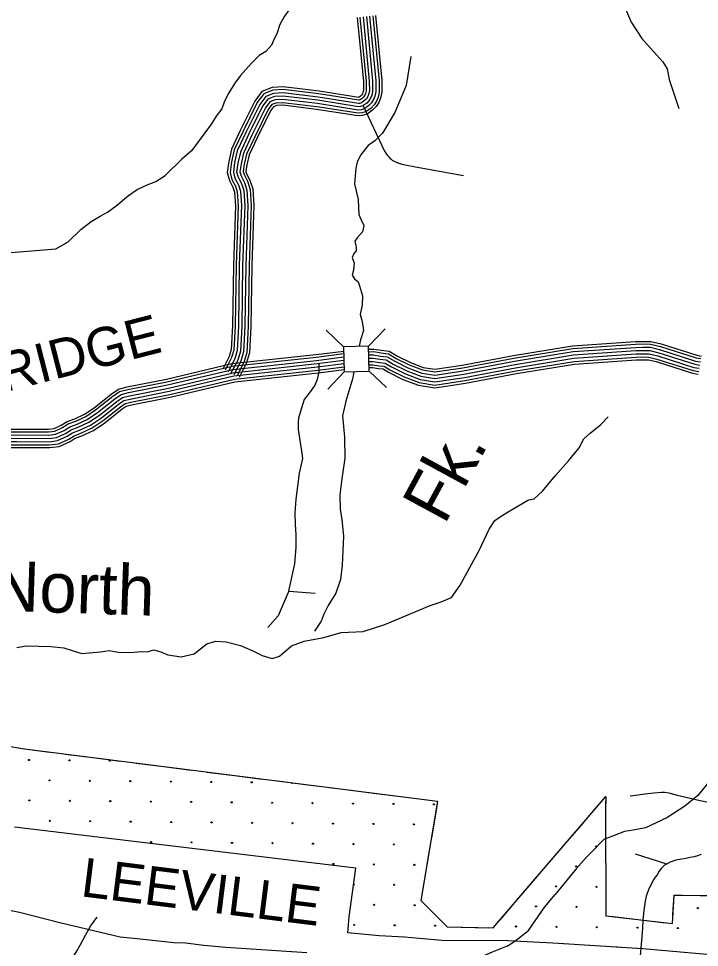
# Model space of a CAD drawing. Extents: x 1788175 to 1969470, y 584502 to 738744.
# Drawn here: x 1851363 to 1857834, y 674627 to 683458 of the extents above; entities that cross this region are included whole.
import ezdxf

# ---------------------------------------------------------------- set-up
doc = ezdxf.new("R2010")
doc.units = 0
for name, color, linetype in [('DESIGN - DRAINAGE - Bridges and Cross Drains Size Text', 7, 'Continuous'), ('DESIGN - EROSION CONTROL - Devices', 7, 'Continuous'), ('DESIGN - ROW - Right-of-Way and Easement Labels', 7, 'Continuous'), ('DESIGN - SCRATCH - User 1', 7, 'Continuous'), ('DESIGN - TRANSPORTATION - Text', 7, 'Continuous'), ('SURVEY - CONTOURS - Index with Text', 7, 'Continuous'), ('SURVEY - DRAINAGE - Area Shapes', 7, 'Continuous'), ('SURVEY - DRAINAGE - Storm Sewer', 7, 'Continuous'), ('SURVEY - TRANSPORTATION - Roads', 7, 'Continuous'), ('SURVEY - VEGETATION - Features with Text', 7, 'Continuous')]:
    doc.layers.add(name, color=color, linetype=linetype)

msp = doc.modelspace()

# ---------------------------------------------------------------- linework, layer by layer
at = {"layer": 'DESIGN - EROSION CONTROL - Devices'}
for centre in [(1851461.5, 676409.2), (1851846.1, 676405.4), (1852230.7, 676401.7), (1851655.7, 676215), (1852040.2, 676211.3), (1852424.8, 676207.6), (1852809.3, 676203.8), (1853193.9, 676200.1), (1853578.5, 676196.4), (1851465.3, 676024.6), (1851849.8, 676020.9), (1852234.4, 676017.1), (1852618.9, 676013.4), (1853003.5, 676009.7), (1853388, 676005.9), (1853772.6, 676002.2), (1854157.2, 675998.5), (1854541.7, 675994.7), (1854926.3, 675991), (1855310.8, 675987.3), (1851659.4, 675830.5), (1852044, 675826.7), (1852428.5, 675823), (1852813.1, 675819.3), (1853197.6, 675815.5), (1853582.2, 675811.8), (1853966.7, 675808.1), (1854351.3, 675804.3), (1854735.8, 675800.6), (1855120.4, 675796.9), (1852622.7, 675628.9), (1853007.2, 675625.1), (1853391.8, 675621.4), (1853776.3, 675617.7), (1854160.9, 675613.9), (1854545.4, 675610.2), (1854930, 675606.5), (1856852.8, 675587.8), (1854355, 675419.8), (1854739.6, 675416), (1855124.1, 675412.3), (1856662.3, 675397.4), (1854933.7, 675221.9), (1856471.9, 675207), (1856856.5, 675203.2), (1854743.3, 675031.5), (1855127.9, 675027.8), (1856281.5, 675016.6), (1856666.1, 675012.8), (1857819.7, 675001.6), (1854552.9, 674841.1), (1854937.5, 674837.4), (1855322, 674833.6), (1856091.1, 674826.2), (1856475.7, 674822.4), (1856860.2, 674818.7), (1857244.8, 674814.9), (1857629.3, 674811.2)]:
    msp.add_circle(centre, 5.28, dxfattribs=at)
for centre, start, end in [((1853963, 676192.6), 180.75079, 344.8155), ((1854549.2, 675225.6), 249.68936, 95.02254), ((1857054.4, 674624.5), 37.4979, 135.11285)]:
    msp.add_arc(centre, 5.28, start, end, dxfattribs=at)
at = {"layer": 'DESIGN - SCRATCH - User 1'}
for p, q in [((1855873.2, 674813.3), (1856945.6, 676061.3)), ((1856944.9, 674928.1), (1857577.5, 674853.6)), ((1855436.3, 674823.7), (1855873.2, 674813.3))]:
    msp.add_line(p, q, dxfattribs=at)
for points in [[(1849978, 677029.8), (1850741.8, 676630.4), (1851417.5, 676514.2)], [(1851417.5, 676514.2), (1855346.1, 676016.7), (1855186.6, 675073.3), (1855436.3, 674823.7)], [(1857577.5, 674853.6), (1857595.2, 675123.3), (1858087.1, 675118), (1858661.1, 675975.3), (1858675.2, 676404.3), (1859201, 676340.3)], [(1856945.6, 676061.3), (1856941.1, 675924.3), (1856944.9, 674928.1)], [(1856012.8, 674688.4), (1855384.9, 674692.2), (1855031.6, 674722.9), (1854789.8, 674736.8), (1854492.7, 674764.4), (1854506.5, 674916.6), (1854568.7, 675379.9), (1851323.3, 675770.2)], [(1858521.9, 674670.2), (1858154.8, 674536.2), (1857298, 674612.3), (1856441.2, 674667.6), (1856012.8, 674688.4)]]:
    msp.add_lwpolyline(points, dxfattribs=at)
at = {"layer": 'DESIGN - TRANSPORTATION - Text'}
for points in [[(1857092, 683653.7), (1857186.2, 683422.9), (1857287, 683270), (1857398, 683145.1), (1857487.2, 683046.4), (1857526.6, 682980.1), (1857545.9, 682877.8), (1857637.8, 682603)], [(1854029, 683617.8), (1853930.7, 683539), (1853891.3, 683480), (1853845.4, 683401.3), (1853819.2, 683322.6), (1853786.4, 683250.5), (1853766.7, 683204.5), (1853714.2, 683145.5), (1853648.6, 683106.2), (1853583, 683040.6), (1853524, 682975), (1853471.5, 682916), (1853419.1, 682843.8), (1853360, 682752), (1853320.7, 682673.3), (1853294.5, 682601.1), (1853242, 682529), (1853196.1, 682456.8), (1853005.9, 682201.1), (1852914.1, 682122.3), (1852754.8, 681967.7)], [(1855090.6, 683097.7), (1855045.6, 682820.9), (1854940.7, 682565.1), (1854822.6, 682368.3), (1854750.5, 682296.2), (1854684.9, 682250.2), (1854612.8, 682158.4), (1854580, 682092.8), (1854568.4, 682037.1), (1854556, 681887.2), (1854591.6, 681738.5), (1854597.4, 681596.3), (1854614.6, 681552), (1854643.6, 681491.5), (1854632.7, 681429.6), (1854581.8, 681372.4), (1854559.4, 681340.7), (1854570.4, 681284.5), (1854571.9, 681250.4), (1854549.5, 681224.8), (1854534.9, 681187), (1854554.1, 681132.6), (1854545, 681064.7), (1854532.3, 681018.9), (1854555.7, 680984.5), (1854589.2, 680955.9), (1854604.6, 680917.7), (1854633, 680823.1), (1854629.7, 680737.1), (1854610.2, 680645.3), (1854627.2, 680579), (1854641.8, 680492.7), (1854612.4, 680403.1), (1854599.3, 680342.1)], [(1851291.7, 681232.7), (1851717.8, 681269.9), (1851832.7, 681336.2), (1851954.4, 681452.3), (1852053.5, 681528.8), (1852138.2, 681579.5), (1852206.7, 681616.4), (1852289.6, 681677.2), (1852407, 681775.4), (1852489.8, 681832.1), (1852586.4, 681878.6), (1852666.8, 681909.3), (1852754.8, 681967.7)], [(1854547.9, 680103.1), (1854539.4, 680041.2), (1854472.6, 679820.7), (1854442.9, 679680.6), (1854461, 679479.2), (1854463.2, 679274.8), (1854437.1, 679108.8), (1854417.7, 678931.2), (1854418, 678792.9), (1854434, 678691.6), (1854451.3, 678536.3), (1854445.4, 678401.6), (1854437.8, 678260.8), (1854421.9, 678125.5), (1854377.7, 677994.5), (1854306.6, 677878), (1854263.5, 677795.3), (1854237.4, 677729.5), (1854174.6, 677632.9)], [(1851346.1, 677478.8), (1851436.2, 677495.3), (1851667.8, 677487.6), (1851791.4, 677475.7), (1851882.9, 677448.2), (1851964.4, 677422.9), (1852140.4, 677438.1), (1852224.5, 677450.7), (1852308.1, 677433.4), (1852425.9, 677429.5), (1852528, 677441.9), (1852583.8, 677437), (1852648.1, 677456), (1852713.7, 677436.9), (1852781.4, 677410.2), (1852909.7, 677388.8), (1853030.9, 677417.4), (1853152.3, 677512), (1853238.6, 677538.7), (1853334.4, 677533.1), (1853471.7, 677498.9), (1853581.6, 677449.7), (1853678.6, 677401.8), (1853772.2, 677374.6), (1853843.5, 677396), (1853957.5, 677495.8), (1854078.7, 677538.6), (1854264.1, 677574.3), (1854430.4, 677619.7), (1854638.3, 677630.4), (1854843.1, 677697.2), (1855275.5, 677878.5), (1855379.9, 677912.8), (1855478.4, 677955.3), (1855560.2, 678070.1), (1855743.3, 678407.5), (1855834.3, 678604.2), (1855889.5, 678685.4), (1855970.3, 678740.1), (1856117.5, 678829.8), (1856208.2, 678882.4), (1856262.3, 678891.6), (1856343.4, 678966.4), (1856467.6, 679112.5), (1856589.7, 679254.7), (1856691.5, 679377.1), (1856736.8, 679462.5), (1856795.6, 679515.6), (1856896.7, 679598.1), (1856965.8, 679671)], [(1858980.2, 676796.6), (1858791.8, 676700.8), (1858682, 676649.6), (1858521.1, 676569.1), (1858316.2, 676466.7), (1858111.4, 676349.6), (1857913.9, 676188.7), (1857818.8, 676071.6), (1857694.4, 675969.2), (1857526.1, 675859.5), (1857321.3, 675764.4), (1857204.2, 675742.4), (1857123.8, 675727.8), (1856926.3, 675654.6), (1856816.5, 675541.2), (1856758, 675482.7), (1856662.9, 675373), (1856463.5, 675130.2)], [(1856006.3, 674639), (1856081, 674686.3), (1856208.2, 674788.9), (1856364.8, 675013.2), (1856463.5, 675130.2)], [(1851791.5, 674300.1), (1851792.9, 674318), (1851828.4, 674433.7), (1851875.4, 674523.2), (1851918.3, 674596.8), (1851946.9, 674648.5), (1851998.1, 674743.9), (1852045.1, 674829.4), (1852106, 674912.8), (1852109.7, 674916.7)], [(1856006.3, 674639), (1855863.9, 674581.5), (1855666.9, 674497.1), (1855488.7, 674440.9), (1855357.4, 674384.6), (1855258.9, 674363.5), (1855113.5, 674281.4), (1855045, 674182.5)]]:
    msp.add_lwpolyline(points, dxfattribs=at)
at = {"layer": 'SURVEY - CONTOURS - Index with Text'}
msp.add_lwpolyline([(1851177.5, 674998.7), (1851372.1, 674961.3), (1851755.9, 674864), (1852328.8, 674728.8), (1852518, 674707.2), (1852836.9, 674674.8), (1852950.5, 674669.4), (1853123.4, 674647.8), (1853334.2, 674628.8), (1854101.5, 674579.1)], dxfattribs=at)
at = {"layer": 'SURVEY - DRAINAGE - Area Shapes'}
msp.add_lwpolyline([(1857296.4, 674886.7), (1857293.3, 674807), (1857268.8, 674509.8)], dxfattribs=at)
at = {"layer": 'SURVEY - DRAINAGE - Storm Sewer'}
for p, q in [((1854451.7, 680338.4), (1854287.1, 680494.8)), ((1854689.2, 680344.4), (1854845.7, 680509)), ((1854457.7, 680100.9), (1854301.2, 679936.3)), ((1854695.2, 680106.9), (1854859.8, 679950.4))]:
    msp.add_line(p, q, dxfattribs=at)
msp.add_lwpolyline([(1854457.7, 680100.9), (1854695.3, 680106.9), (1854689.2, 680344.4), (1854451.7, 680338.4)], close=True, dxfattribs=at)
at = {"layer": 'SURVEY - TRANSPORTATION - Roads'}
for points in [[(1854581.4, 683467.4), (1854639.8, 682859.6), (1854640, 682774.6), (1854636, 682754.6), (1854631, 682743), (1854623.5, 682731.2), (1854613.7, 682720.9), (1854596.8, 682708.5), (1854596.2, 682708.3), (1854596.4, 682708.4), (1854218.9, 682767.9), (1853878.8, 682808.9), (1853774.7, 682803.1), (1853676.3, 682763.8), (1853607.5, 682672.4), (1853472.9, 682400.3), (1853387.5, 682218.1), (1853360.7, 682099.4), (1853346.3, 681994.1), (1853366.6, 681919.4), (1853400.3, 681855.2), (1853415.6, 681806.3), (1853424, 681678.8), (1853404.1, 681114.1), (1853395.8, 680536.3), (1853384.2, 680310.6), (1853364.2, 680244.8), (1853303.7, 680126.4)], [(1854606.9, 683470.4), (1854665.5, 682860.9), (1854665.8, 682772), (1854660.6, 682747), (1854653.9, 682731), (1854643.9, 682715.3), (1854630.8, 682701.5), (1854608.4, 682685.2), (1854601, 682682.9), (1854595.5, 682682.5), (1854215.4, 682742.4), (1853878, 682783.1), (1853780.4, 682777.7), (1853692.5, 682742.5), (1853629.5, 682658.9), (1853496.1, 682389.1), (1853412, 682209.7), (1853386, 682094.8), (1853372.5, 681995.8), (1853390.7, 681928.8), (1853424.1, 681865.1), (1853441, 681811), (1853449.8, 681679.2), (1853429.8, 681113.5), (1853421.5, 680535.5), (1853409.8, 680306.2), (1853388.1, 680235.1), (1853326.6, 680114.7)], [(1854637.7, 683474), (1854696.5, 682862.4), (1854696.8, 682768.9), (1854690.4, 682737.8), (1854681.4, 682716.5), (1854668.4, 682696.1), (1854651.3, 682678.1), (1854622.4, 682657), (1854606.8, 682652.3), (1854594.4, 682651.3), (1854211.1, 682711.7), (1853877, 682752), (1853787.2, 682747), (1853712, 682717), (1853656, 682642.5), (1853524, 682375.7), (1853441.5, 682199.6), (1853416.6, 682089.3), (1853404.1, 681997.8), (1853419.7, 681940.2), (1853452.9, 681877), (1853471.7, 681816.8), (1853480.8, 681679.7), (1853460.8, 681112.7), (1853452.5, 680534.5), (1853440.5, 680300.8), (1853417, 680223.4), (1853354.2, 680100.6)], [(1854668.5, 683477.7), (1854727.5, 682863.9), (1854727.8, 682765.8), (1854720.2, 682728.6), (1854709, 682702), (1854692.9, 682676.9), (1854671.9, 682654.7), (1854636.3, 682628.8), (1854612.6, 682621.7), (1854593.3, 682620.1), (1854206.9, 682681), (1853875.9, 682720.9), (1853794, 682716.3), (1853731.6, 682691.4), (1853682.5, 682626.2), (1853551.9, 682362.2), (1853471, 682189.5), (1853447.1, 682083.8), (1853435.6, 681999.9), (1853448.8, 681951.6), (1853481.6, 681889), (1853502.4, 681822.5), (1853511.9, 681680.2), (1853491.8, 681111.9), (1853483.5, 680533.4), (1853471.3, 680295.4), (1853445.8, 680211.8), (1853381.8, 680086.5)], [(1854699.3, 683481.3), (1854758.5, 682865.5), (1854758.8, 682762.7), (1854749.9, 682719.4), (1854736.5, 682687.6), (1854717.4, 682657.7), (1854692.4, 682631.3), (1854650.3, 682600.6), (1854618.4, 682591.1), (1854592.2, 682588.8), (1854202.6, 682650.3), (1853874.9, 682689.8), (1853800.7, 682685.7), (1853751.1, 682665.8), (1853709, 682609.9), (1853579.9, 682348.8), (1853500.5, 682179.4), (1853477.6, 682078.3), (1853467.2, 682001.9), (1853477.8, 681963), (1853510.4, 681900.9), (1853533.1, 681828.3), (1853542.9, 681680.7), (1853522.8, 681111.2), (1853514.5, 680532.4), (1853502.1, 680290), (1853474.7, 680200.1), (1853409.4, 680072.4)], [(1854730.1, 683484.9), (1854789.5, 682867), (1854789.8, 682759.7), (1854779.7, 682710.2), (1854764.1, 682673.1), (1854742, 682638.5), (1854713, 682607.9), (1854664.2, 682572.4), (1854624.2, 682560.5), (1854591.2, 682557.6), (1854198.3, 682619.6), (1853873.9, 682658.7), (1853807.5, 682655), (1853770.7, 682640.3), (1853735.5, 682593.5), (1853607.8, 682335.3), (1853530, 682169.3), (1853508.2, 682072.7), (1853498.8, 682004), (1853506.8, 681974.4), (1853539.1, 681912.8), (1853563.8, 681834), (1853573.9, 681681.2), (1853553.8, 681110.4), (1853545.5, 680531.4), (1853532.8, 680284.6), (1853503.5, 680188.4), (1853437, 680058.3)], [(1854754.6, 683487.8), (1854814.2, 682868.2), (1854814.5, 682757.2), (1854803.4, 682702.8), (1854786, 682661.6), (1854761.5, 682623.2), (1854729.3, 682589.3), (1854675.4, 682549.9), (1854628.9, 682536.1), (1854590.3, 682532.7), (1854194.9, 682595.1), (1853873.1, 682633.9), (1853812.9, 682630.5), (1853786.3, 682619.9), (1853756.6, 682580.5), (1853630.1, 682324.6), (1853553.5, 682161.2), (1853532.5, 682068.3), (1853523.9, 682005.6), (1853530, 681983.5), (1853562, 681922.3), (1853588.2, 681838.6), (1853598.7, 681681.5), (1853578.5, 681109.8), (1853570.2, 680530.6), (1853557.4, 680280.3), (1853526.6, 680179.1), (1853459, 680047)], [(1854636.6, 682629.2), (1854838.7, 682203.7), (1854853.3, 682179.6), (1854870.8, 682156.2), (1854880.6, 682145.1), (1854886.2, 682139.1), (1854894.5, 682129.3), (1854905.7, 682120.3), (1854914.8, 682113.3), (1854933.7, 682101.8), (1854944.8, 682096.2), (1854967.2, 682087.8), (1854986.7, 682080.8), (1855006.3, 682075.2), (1855037, 682068.6), (1855136.2, 682047.3), (1855591.6, 681967.7)], [(1854690, 680315.6), (1854740.3, 680316.4), (1854809.6, 680304.7), (1854885.6, 680296.2), (1854964.6, 680249.3), (1855086.6, 680187.3), (1855209.3, 680142.2), (1855319.4, 680124.1), (1855580.5, 680162.5), (1856066.4, 680254.6), (1856628.1, 680346.7), (1857226.2, 680388), (1857295.7, 680389.3), (1857372.9, 680388.4), (1857471, 680364.2), (1857810, 680256.7), (1857853.1, 680249.1)], [(1854690.6, 680290.9), (1854738.4, 680291.7), (1854806.2, 680280.2), (1854877.5, 680272.2), (1854952.7, 680227.6), (1855076.7, 680164.6), (1855203, 680118.2), (1855319.2, 680099.1), (1855584.6, 680138.2), (1856070.7, 680230.2), (1856630.9, 680322.2), (1857227.3, 680363.3), (1857295.7, 680364.6), (1857369.7, 680363.7), (1857464.3, 680340.4), (1857804.1, 680232.6), (1857848.8, 680224.8)], [(1850365.2, 679446.9), (1850434.5, 679451.1), (1850486.5, 679461.2), (1850538, 679485.3), (1850638.1, 679523.2), (1850759.6, 679553.7), (1851347.9, 679554.7), (1851648, 679553.1), (1851699.5, 679559.8), (1851768.5, 679590.9), (1851823.5, 679626), (1851897.1, 679653.2), (1851988.4, 679695.7), (1852080.6, 679756.9), (1852243.5, 679886.6), (1852313, 679934.3), (1852396.3, 679956), (1852767.7, 680029.7), (1853388.6, 680177.2), (1854189.5, 680264.2), (1854452.8, 680297.6)], [(1854691.4, 680259.9), (1854736.1, 680260.6), (1854801.8, 680249.5), (1854867.4, 680242.1), (1854937.8, 680200.4), (1855064.3, 680136.1), (1855195, 680088.1), (1855318.9, 680067.7), (1855589.8, 680107.6), (1856076.1, 680199.7), (1856634.5, 680291.3), (1857228.6, 680332.3), (1857295.8, 680333.6), (1857365.8, 680332.7), (1857455.9, 680310.6), (1857796.7, 680202.4), (1857843.5, 680194.2)], [(1854692.2, 680229), (1854733.7, 680229.6), (1854797.5, 680218.8), (1854857.4, 680212.1), (1854922.8, 680173.3), (1855051.9, 680107.6), (1855187.1, 680057.9), (1855318.7, 680036.3), (1855594.9, 680077), (1856081.5, 680169.2), (1856638.1, 680260.5), (1857230, 680301.4), (1857295.9, 680302.6), (1857361.8, 680301.8), (1857447.5, 680280.7), (1857789.4, 680172.3), (1857838.1, 680163.7)], [(1850363.2, 679359.9), (1850445.4, 679364.9), (1850513.5, 679378.1), (1850571.8, 679405.4), (1850664.1, 679440.3), (1850770.4, 679467), (1851347.8, 679468), (1851653.4, 679466.3), (1851723.5, 679475.5), (1851809.9, 679514.5), (1851862.2, 679547.9), (1851930.5, 679573), (1852031, 679619.9), (1852131.7, 679686.7), (1852295.1, 679816.8), (1852349.5, 679854.2), (1852415.7, 679871.4), (1852786.2, 679945), (1853403.4, 680091.6), (1854199.6, 680178), (1854455, 680210.5)], [(1850363.9, 679391), (1850441.5, 679395.7), (1850503.9, 679407.8), (1850559.7, 679434), (1850654.9, 679469.9), (1850766.5, 679498), (1851347.8, 679499), (1851651.5, 679497.3), (1851714.9, 679505.6), (1851795.1, 679541.8), (1851848.4, 679575.8), (1851918.5, 679601.7), (1852015.8, 679647), (1852113.4, 679711.8), (1852276.7, 679841.8), (1852336.5, 679882.8), (1852408.8, 679901.7), (1852779.6, 679975.3), (1853398.1, 680122.2), (1854196, 680208.8), (1854454.2, 680241.6)], [(1850364.6, 679422.1), (1850437.6, 679426.5), (1850494.2, 679437.5), (1850547.6, 679462.5), (1850645.6, 679499.6), (1850762.6, 679529), (1851347.9, 679530), (1851649.6, 679528.3), (1851706.3, 679535.8), (1851780.3, 679569.1), (1851834.5, 679603.7), (1851906.6, 679630.3), (1852000.6, 679674.1), (1852095.2, 679736.9), (1852258.2, 679866.7), (1852323.4, 679911.5), (1852401.8, 679931.9), (1852773, 680005.6), (1853392.8, 680152.8), (1854192.4, 680239.6), (1854453.4, 680272.8)], [(1854692.9, 680198), (1854731.3, 680198.6), (1854793.2, 680188.1), (1854847.3, 680182), (1854907.9, 680146.1), (1855039.4, 680079.2), (1855179.2, 680027.8), (1855318.4, 680005), (1855600, 680046.4), (1856086.9, 680138.7), (1856641.7, 680229.7), (1857231.3, 680270.4), (1857296, 680271.6), (1857357.9, 680270.8), (1857439.1, 680250.8), (1857782, 680142.1), (1857832.8, 680133.2)], [(1854693.7, 680167), (1854729, 680167.5), (1854788.9, 680157.4), (1854837.2, 680152), (1854892.9, 680118.9), (1855027, 680050.7), (1855171.2, 679997.7), (1855318.2, 679973.6), (1855605.2, 680015.9), (1856092.3, 680108.1), (1856645.3, 680198.9), (1857232.7, 680239.4), (1857296.1, 680240.6), (1857354, 680239.9), (1857430.7, 680221), (1857774.6, 680111.9), (1857827.4, 680102.6)], [(1854694.4, 680141.3), (1854727, 680141.8), (1854785.3, 680131.9), (1854828.8, 680127), (1854880.5, 680096.4), (1855016.7, 680027.1), (1855164.7, 679972.7), (1855318, 679947.6), (1855609.5, 679990.5), (1856096.8, 680082.8), (1856648.2, 680173.3), (1857233.8, 680213.7), (1857296.2, 680214.8), (1857350.7, 680214.2), (1857423.7, 680196.2), (1857768.4, 680086.9), (1857823, 680077.3)], [(1850361.2, 679271.9), (1850456.5, 679277.7), (1850540.9, 679294), (1850606, 679324.5), (1850690.4, 679356.5), (1850781.3, 679379.3), (1851347.6, 679380.3), (1851658.9, 679378.6), (1851747.7, 679390.2), (1851851.7, 679437.1), (1851901.4, 679468.8), (1851964.2, 679492), (1852074, 679543.1), (1852183.3, 679615.7), (1852347.4, 679746.3), (1852386.5, 679773.2), (1852435.3, 679785.9), (1852804.9, 679859.3), (1853418.3, 680005), (1854209.9, 680090.9), (1854457.2, 680122.3)], [(1850361.8, 679297.7), (1850453.2, 679303.2), (1850532.9, 679318.7), (1850596, 679348.2), (1850682.7, 679381), (1850778.1, 679405.1), (1851347.6, 679406), (1851657.3, 679404.3), (1851740.6, 679415.2), (1851839.4, 679459.8), (1851889.9, 679492), (1851954.3, 679515.8), (1852061.4, 679565.6), (1852168.2, 679636.5), (1852332, 679767), (1852375.7, 679797), (1852429.5, 679811), (1852799.4, 679884.4), (1853413.9, 680030.4), (1854206.9, 680116.5), (1854456.5, 680148.2)], [(1850362.5, 679328.8), (1850449.3, 679334.1), (1850523.2, 679348.4), (1850583.9, 679376.8), (1850673.4, 679410.7), (1850774.2, 679436), (1851347.7, 679437), (1851655.4, 679435.3), (1851732, 679445.3), (1851824.6, 679487.1), (1851876.1, 679519.9), (1851942.4, 679544.4), (1852046.2, 679592.8), (1852149.9, 679661.6), (1852313.6, 679791.9), (1852362.6, 679825.6), (1852422.6, 679841.2), (1852792.8, 679914.7), (1853408.7, 680061), (1854203.3, 680147.2), (1854455.7, 680179.3)], [(1854218.1, 680179.6), (1854216.6, 680100.6), (1854199.5, 680025.3), (1854178.3, 679973.7), (1854135, 679908.7), (1854076.3, 679835.1), (1854038.9, 679713.3), (1854024.6, 679660.2), (1854019.4, 679624.5), (1854021.2, 679552.1), (1854050.8, 679345.9)], [(1854048.8, 679369.5), (1854060.9, 679274.8), (1854030.1, 679135.4), (1853999.3, 678889.1), (1853988.4, 678755), (1853990.3, 678648.2), (1853999.3, 678548.5), (1853999.3, 678432.6), (1853984.8, 678273.2), (1853925.1, 678001.6), (1853830.9, 677780.6), (1853733.1, 677670.1)], [(1853933.8, 678013.4), (1854181.3, 677996.5)], [(1857176.1, 676067.7), (1857247.9, 676079), (1857314.4, 676086.5), (1857372.1, 676094.9), (1857402.6, 676098.2), (1857474.7, 676102.6), (1857502.7, 676102), (1857543.6, 676095.9), (1857621.3, 676073.2), (1857840.1, 676023.4), (1858035.7, 675985.4), (1858101.4, 675965.8), (1858135.1, 675954.9), (1858169.5, 675936.7), (1858200.8, 675913), (1858221.7, 675895.5), (1858262.6, 675863.8)], [(1857222.8, 675517.9), (1857522.2, 675420.3)], [(1857850.7, 675509.8), (1857817.1, 675497.6), (1857785.8, 675488.7), (1857746.6, 675481.3), (1857708.9, 675473.9), (1857666.5, 675466.4), (1857611.2, 675458.1), (1857555.1, 675437), (1857526.3, 675422.5), (1857503, 675409.6), (1857473.4, 675379.9), (1857452.6, 675353.5), (1857431.8, 675318.2), (1857414.2, 675293.4), (1857398.2, 675269.4), (1857378.2, 675234.1), (1857351, 675173.3), (1857339.8, 675147.7), (1857329.4, 675114.2), (1857324.6, 675099.8), (1857319.7, 675068), (1857307.1, 674977.6), (1857296.4, 674886.7)]]:
    msp.add_lwpolyline(points, dxfattribs=at)
at = {"layer": 'SURVEY - VEGETATION - Features with Text'}
for points in [[(1850741.8, 676630.4), (1851417.5, 676514.2), (1855346.1, 676016.7), (1855186.6, 675073.3), (1855436.3, 674823.7), (1855873.2, 674813.3), (1856945.6, 676061.3), (1856941.1, 675924.3), (1856944.9, 674928.1), (1857577.5, 674853.6), (1857595.2, 675123.3), (1858087.1, 675118)], [(1851137, 676562.5), (1851397.2, 676517.7)], [(1851397.2, 676517.7), (1851417.5, 676514.2), (1851659, 676483.6)], [(1851807.8, 676464.8), (1852069.7, 676431.6)], [(1852069.7, 676431.6), (1852331.6, 676398.5)], [(1852480.4, 676379.6), (1852742.3, 676346.5)], [(1852742.3, 676346.5), (1853004.2, 676313.3)], [(1853153, 676294.4), (1853415, 676261.3)], [(1853415, 676261.3), (1853676.9, 676228.1)], [(1853825.7, 676209.3), (1854087.6, 676176.1)], [(1854087.6, 676176.1), (1854349.5, 676142.9)], [(1854498.3, 676124.1), (1854760.2, 676090.9)], [(1854760.2, 676090.9), (1855022.1, 676057.8)], [(1855170.9, 676038.9), (1855346.1, 676016.7), (1855331.5, 675930.5)], [(1856829, 675925.6), (1856945.6, 676061.3), (1856942.8, 675976.3)], [(1856942.8, 675976.3), (1856941.1, 675924.3), (1856941.9, 675712.4)], [(1855331.5, 675930.5), (1855287.5, 675670.2)], [(1856559.2, 675611.6), (1856731.2, 675811.8)], [(1856387.1, 675411.3), (1856559.2, 675611.6)], [(1855262.5, 675522.3), (1855218.5, 675262)], [(1856942.5, 675562.4), (1856943.5, 675298.4)], [(1855218.5, 675262), (1855186.6, 675073.3), (1855238, 675021.9)], [(1856117.3, 675097.3), (1856289.4, 675297.6)], [(1856943.5, 675298.4), (1856944.5, 675034.4)], [(1855945.2, 674897.1), (1856117.3, 675097.3)], [(1857583, 674938.2), (1857595.2, 675123.3), (1857673.8, 675122.5)], [(1857673.8, 675122.5), (1857937.7, 675119.6)], [(1855344.1, 674915.9), (1855436.3, 674823.7), (1855569.8, 674820.5)], [(1856988.3, 674923), (1857250.5, 674892.1)], [(1857250.5, 674892.1), (1857512.7, 674861.2)], [(1855569.8, 674820.5), (1855833.7, 674814.2)]]:
    msp.add_lwpolyline(points, dxfattribs=at)

# ---------------------------------------------------------------- texts
at = {"layer": 'DESIGN - DRAINAGE - Bridges and Cross Drains Size Text'}
for s, rotation, p in [('Fk.', 61.50599, (1855410.3, 678635.6)), ('North', 358.09572, (1851096.1, 677832))]:
    msp.add_text(s, height=475, rotation=rotation, dxfattribs=at).set_placement(p)
at = {"layer": 'DESIGN - ROW - Right-of-Way and Easement Labels'}
for s, rotation, p in [('RIDGE', 14.39037, (1851223.8, 679902.5)), ('LEEVILLE', 352.87634, (1851944.6, 675114.5))]:
    msp.add_text(s, height=370, rotation=rotation, dxfattribs=at).set_placement(p)

doc.saveas('drawing.dxf')
